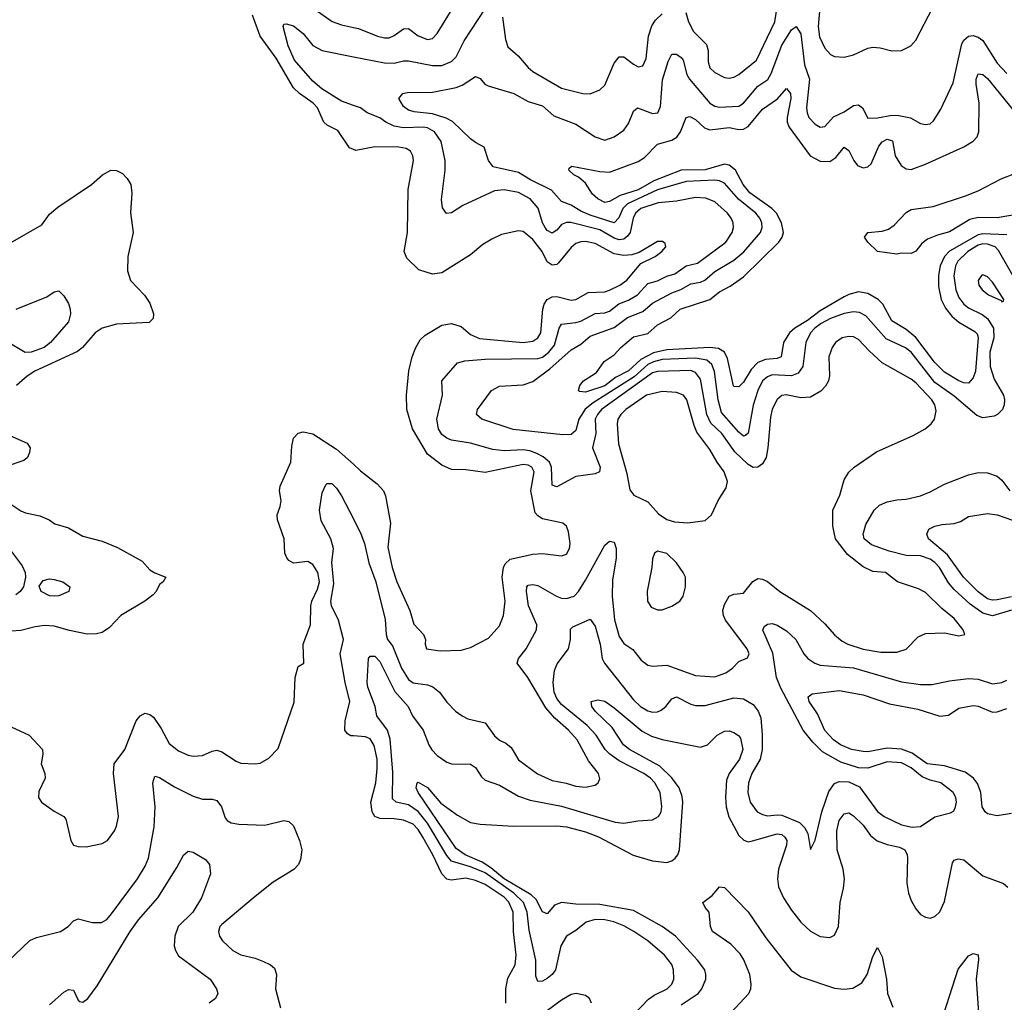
# Model space of a CAD drawing. Header units: inches. Extents: x 1552611 to 1694776, y 811966 to 917215.
# Tile 322 of 549: x 1618606 to 1622720, y 904214 to 908319. Entities that reach past the tile are written whole.
import ezdxf

# ---------------------------------------------------------------- set-up
doc = ezdxf.new("R2010")
doc.units = ezdxf.units.IN
doc.header["$MEASUREMENT"] = 0
doc.layers.add('B6910', color=7, linetype='Continuous')
doc.layers.add('B6920', color=7, linetype='Continuous')

msp = doc.modelspace()

# ---------------------------------------------------------------- linework, layer by layer
at = {"layer": 'B6910', "color": 5}
for points, elevation in [([(1620000, 907777.1), (1619984.1, 907784.1), (1619935.2, 907855.2), (1619890, 907878.2), (1619877.1, 907890), (1619849.9, 907950), (1619831.8, 907970), (1619774.5, 908010), (1619750, 908034), (1619677.5, 908157.5), (1619610.3, 908250), (1619578.4, 908338.4)], 980), ([(1619850, 908354.2), (1619911.7, 908311.7), (1619950, 908297.9), (1620000, 908286.5)], 980), ([(1620000, 907960.3), (1619950, 907977.8), (1619867.9, 908030), (1619830, 908061.6), (1619754.3, 908150), (1619727, 908210), (1619706.4, 908290), (1619710, 908300.7), (1619718.6, 908301.4), (1619750, 908293.1), (1619790, 908261.8), (1619831.1, 908211.1), (1619870.1, 908190.1), (1620000, 908164.2)], 960), ([(1618510, 907354), (1618698.3, 907461.7), (1618730, 907505.7), (1618764.5, 907535.5), (1618905.7, 907630), (1618951.3, 907670), (1618987, 907690), (1619010, 907689), (1619035.9, 907675.9), (1619055.4, 907655.4), (1619070.1, 907630.1), (1619074.6, 907594.6), (1619068.5, 907511.5), (1619079.8, 907430), (1619057, 907330), (1619055.6, 907270), (1619069.3, 907229.3), (1619127.4, 907167.4), (1619150, 907134.9), (1619165.4, 907090), (1619164, 907070), (1619146.5, 907053.5), (1619010, 907047.4), (1618950.2, 907030), (1618921.1, 907010), (1618868.6, 906950), (1618847.3, 906932.7), (1618669.2, 906850), (1618636.8, 906830), (1618592.3, 906790)], 980), ([(1618591.5, 907110), (1618719.2, 907160.8), (1618750, 907182.4), (1618770, 907185.5), (1618790, 907165.5), (1618810, 907132.7), (1618816.8, 907110), (1618818.5, 907090), (1618810, 907056.2), (1618735.2, 906970), (1618708.5, 906950), (1618653.4, 906930), (1618629.1, 906929.1), (1618550, 906976.2)], 960), ([(1618530, 906597.1), (1618637.1, 906550), (1618650.2, 906530.2), (1618647.2, 906510), (1618638.7, 906490), (1618623, 906477), (1618550, 906452.3)], 980), ([(1618570, 905365.1), (1618645.2, 905330), (1618701.7, 905270), (1618703.1, 905250), (1618696.1, 905210), (1618710.3, 905170), (1618712.2, 905150), (1618685.2, 905094.8), (1618684.2, 905070), (1618697, 905050), (1618750, 905012.3), (1618790, 904990.3), (1618798.9, 904978.9), (1618818.9, 904890), (1618830, 904870.5), (1618850, 904864.2), (1618883.6, 904863.6), (1618950, 904876.5), (1618973, 904890), (1619001.7, 904930), (1619010.9, 904950), (1619018.7, 904990), (1618998, 905170), (1619000.7, 905210), (1619044.8, 905270), (1619093, 905390), (1619108.9, 905411.1), (1619122.1, 905417.9), (1619130, 905421), (1619150, 905415.8), (1619164.6, 905404.6), (1619197.6, 905357.6), (1619230, 905294.3), (1619270, 905264.4), (1619310, 905246.4), (1619330, 905242), (1619370, 905244.2), (1619410, 905263.2), (1619430, 905266.7), (1619450, 905260.6), (1619510, 905220.7), (1619530, 905212.4), (1619590, 905210.3), (1619610, 905213.4), (1619647, 905233), (1619685.6, 905274.4), (1619753, 905467), (1619756.9, 905570), (1619770, 905616), (1619793.2, 905630), (1619789.6, 905710), (1619820.2, 905790), (1619822.4, 905870), (1619826.8, 905890), (1619850, 905939.7), (1619858.1, 905970), (1619851.4, 906010), (1619830, 906043.2), (1619810, 906055.5), (1619750, 906047.8), (1619730, 906059.3), (1619721.4, 906070), (1619713.8, 906090), (1619711.3, 906150), (1619682.8, 906230), (1619680.9, 906250), (1619694.3, 906285.7), (1619697.7, 906310), (1619690.7, 906350), (1619693.8, 906370), (1619738, 906470), (1619742.6, 906537.4), (1619749.8, 906570), (1619770, 906591.7), (1619790, 906597.3), (1619830, 906588.4), (1619930, 906524.2), (1620000, 906461.5)], 980), ([(1620000, 905326.3), (1619990, 905327), (1619975.4, 905335.4), (1619964, 905350), (1619965.4, 905390), (1619985, 905470), (1619965.5, 905550), (1619945.2, 905670), (1619959.2, 905730), (1619938.1, 905810), (1619909, 905870), (1619905.3, 905890), (1619917.7, 905962.3), (1619909.3, 906050.7), (1619916.4, 906110), (1619906.5, 906150), (1619865.8, 906225.8), (1619858.6, 906270), (1619870, 906342.8), (1619884.7, 906375.3), (1619890, 906381.3), (1619910, 906380.9), (1619930, 906361.5), (1619951, 906330), (1620000, 906233.3)], 960), ([(1618560, 906300), (1618610, 906266.7), (1618630, 906258), (1618690, 906246.3), (1618729.2, 906229.2), (1618753, 906213), (1618810, 906195.6), (1618870, 906161.5), (1618950, 906139.7), (1619014.3, 906114.3), (1619117.2, 906057.2), (1619150, 906020.5), (1619170, 906007.7), (1619216, 905990), (1619204.7, 905970), (1619190, 905959), (1619176.3, 905930), (1619163.4, 905916.6), (1619128.4, 905890), (1619028.7, 905830), (1618981.1, 905778.9), (1618950, 905759.2), (1618927.3, 905752.7), (1618888.1, 905751.9), (1618813.6, 905766.4), (1618750, 905785.2), (1618710, 905787.3), (1618670, 905782.8), (1618610, 905767), (1618570, 905764.2)], 980), ([(1618561.3, 906110), (1618616.7, 906036.7), (1618628.9, 906010), (1618630.4, 905990), (1618622, 905950), (1618608.5, 905930), (1618590, 905915.7)], 960), ([(1618525.1, 904354.9), (1618648.2, 904471.8), (1618675.8, 904484.2), (1618776.3, 904510), (1618808.4, 904530), (1618830, 904554.4), (1618850, 904562.6), (1618910, 904546.7), (1618947.7, 904547.7), (1618970, 904560.3), (1618990, 904582.8), (1619098.5, 904730), (1619130, 904783.1), (1619143.7, 904816.3), (1619167.3, 904947.3), (1619171.3, 905030), (1619161.6, 905130), (1619170, 905158), (1619190, 905152.4), (1619253.3, 905113.3), (1619330, 905074.6), (1619370, 905061.7), (1619410, 905062.2), (1619430, 905056.9), (1619449.3, 905030), (1619464.5, 904984.5), (1619473.1, 904973.2), (1619490, 904963.5), (1619522, 904958), (1619630, 904954.2), (1619710, 904973.4), (1619730, 904968.9), (1619750, 904950.3), (1619775, 904890), (1619784.5, 904850), (1619778.9, 904810), (1619770.1, 904789.9), (1619751.1, 904768.9), (1619664.6, 904715.4), (1619590, 904655.8), (1619450, 904538.3), (1619441.7, 904530), (1619436, 904510), (1619440.3, 904490), (1619453.7, 904470), (1619496.4, 904430), (1619530, 904411.6), (1619590, 904398.6), (1619624.4, 904384.4), (1619654.4, 904370), (1619670, 904357), (1619678.2, 904330), (1619674.5, 904270), (1619695.2, 904190)], 960), ([(1618730, 904203), (1618790, 904256.2), (1618810, 904267.6), (1618830, 904263.8), (1618850, 904222), (1618857.3, 904217.3), (1618870, 904214.6), (1618890, 904229.2), (1618930, 904282.7), (1619067.2, 904510), (1619102.1, 904557.9), (1619182.7, 904650), (1619263, 904777), (1619290, 904828.2), (1619310, 904844.9), (1619330, 904840.3), (1619382.4, 904810), (1619399.5, 904790), (1619402.7, 904750), (1619365.8, 904650), (1619329.4, 904590), (1619268.6, 904530), (1619254.4, 904490), (1619251.8, 904450), (1619256.5, 904430), (1619270, 904408), (1619401.3, 904310), (1619428.8, 904270), (1619433.7, 904250), (1619424.2, 904230), (1619397.4, 904210)], 940)]:
    msp.add_lwpolyline(points, dxfattribs=dict(at, elevation=elevation))
at = {"layer": 'B6910', "color": 5, "elevation": 960}
msp.add_lwpolyline([(1618750, 905909.8), (1618730, 905911.2), (1618695.6, 905930), (1618687.7, 905952.3), (1618704.2, 905975.8), (1618730, 905982.4), (1618750, 905979.5), (1618786, 905970), (1618814.8, 905950), (1618810.7, 905930), (1618770, 905911.5)], close=True, dxfattribs=at)
at = {"layer": 'B6920', "color": 5}
for points, elevation in [([(1620000, 908286.5), (1620021.6, 908281.6), (1620101.3, 908250), (1620130, 908243), (1620150, 908243.5), (1620170, 908252.3), (1620210, 908281.2), (1620230, 908282), (1620270, 908251), (1620310, 908236), (1620330, 908240.2), (1620350, 908261.5), (1620417.1, 908370)], 980), ([(1620000, 908164.2), (1620130, 908138.2), (1620170, 908136.9), (1620210, 908146.8), (1620230, 908146.9), (1620330, 908127.4), (1620370, 908126.8), (1620410, 908143.9), (1620430, 908163.8), (1620462.5, 908230), (1620550, 908364.6)], 960), ([(1620623, 908330), (1620635.8, 908235.8), (1620644.8, 908204.8), (1620688.2, 908168.2), (1620730, 908118.6), (1620750, 908102), (1620870, 908032.3), (1620958, 908010), (1620990, 908008.4), (1621030, 908026), (1621050, 908045.3), (1621090, 908137.6), (1621110, 908163.6), (1621130, 908164), (1621170, 908132.4), (1621190, 908122.2), (1621210, 908126.5), (1621223.5, 908156.5), (1621233, 908250), (1621246.5, 908293.5), (1621262.6, 908317.4), (1621290, 908343.5)], 960), ([(1621388.9, 908348.9), (1621400.7, 908310), (1621421.7, 908270), (1621475.2, 908215.2), (1621482.2, 908190), (1621482.1, 908142.1), (1621490, 908118), (1621510, 908097.5), (1621550, 908077.7), (1621570, 908075), (1621590, 908079), (1621610, 908089.4), (1621684.7, 908150), (1621760.3, 908310), (1621770, 908371.1)], 960), ([(1621948.4, 908370), (1621942, 908290), (1621947.7, 908247.7), (1621970, 908200.3), (1621992.8, 908172.8), (1622010, 908164.4), (1622050, 908162), (1622090, 908172), (1622150, 908199.3), (1622170, 908203.8), (1622201.1, 908201.1), (1622250, 908188.2), (1622290, 908190.4), (1622329.3, 908210), (1622350, 908233), (1622420.4, 908370)], 960), ([(1622755.2, 907250), (1622694.9, 907354.9), (1622681.6, 907370), (1622650, 907381.2), (1622630, 907382.5), (1622610, 907377.1), (1622566.8, 907350), (1622525.3, 907310), (1622516, 907290), (1622509.4, 907249.4), (1622517.4, 907190), (1622530, 907157.7), (1622550.4, 907130.4), (1622570, 907115.1), (1622626.5, 907086.6), (1622649.8, 907069.8), (1622675, 907030), (1622676.5, 906990), (1622658.8, 906930), (1622660.4, 906870), (1622676.8, 906816.8), (1622716.6, 906750), (1622720.7, 906730), (1622719.2, 906710), (1622711.4, 906690), (1622691.7, 906670), (1622677.1, 906662.9), (1622630, 906655.2), (1622604.6, 906664.6), (1622510, 906746.2), (1622430, 906803.3), (1622330, 906930.4), (1622307.3, 906947.3), (1622225.8, 906985.8), (1622141.7, 907081.7), (1622115, 907095), (1622090, 907098), (1622050, 907090.7), (1621994, 907070), (1621954.3, 907050), (1621928.1, 907030), (1621910.1, 907010), (1621890.6, 906970), (1621877.7, 906870), (1621858.2, 906841.8), (1621830, 906831.6), (1621750, 906835.5), (1621730, 906826.7), (1621710, 906810.4), (1621690.1, 906770), (1621670, 906708.2), (1621650, 906591.6), (1621638, 906582), (1621630, 906579.4), (1621610, 906595.8), (1621537.5, 906677.5), (1621523.7, 906730), (1621509.4, 906849.4), (1621497.7, 906877.7), (1621476.1, 906896.1), (1621430, 906904.1), (1621290, 906898.6), (1621253.9, 906890), (1621230, 906878.4), (1621173.7, 906826.3), (1621002, 906718), (1620968.5, 906691.5), (1620941.6, 906650), (1620930, 906602), (1620910, 906585.7), (1620875.1, 906584.9), (1620667, 906607), (1620536.3, 906650), (1620515.1, 906670), (1620518.5, 906690), (1620576.9, 906770), (1620610, 906788.4), (1620710, 906793.5), (1620750, 906807.4), (1620820.5, 906859.5), (1620910, 906940.2), (1620950, 906962.7), (1620990, 906996.6), (1621090, 907032.5), (1621145.6, 907074.4), (1621210, 907099.7), (1621250, 907135.1), (1621330, 907177.1), (1621368.4, 907191.6), (1621410, 907215.6), (1621450, 907221.8), (1621468.8, 907231.2), (1621510, 907266.8), (1621590, 907314.2), (1621631.5, 907348.5), (1621700.7, 907430), (1621707.4, 907450), (1621706.6, 907470), (1621698.7, 907490), (1621681.2, 907510), (1621609.7, 907569.7), (1621550, 907635.4), (1621530, 907646.2), (1621510, 907648.9), (1621390, 907643.4), (1621270, 907608.1), (1621145.9, 907550), (1621125.8, 907530), (1621109.2, 907490.8), (1621090.1, 907469.9), (1620990, 907502.1), (1620950, 907519.3), (1620910, 907544.6), (1620870, 907558.9), (1620827.2, 907607.2), (1620740.6, 907650), (1620690, 907680.9), (1620584.6, 907704.6), (1620564.4, 907730), (1620546.4, 907786.4), (1620510, 907805.3), (1620490, 907821.4), (1620413.5, 907893.5), (1620387.5, 907907.5), (1620330, 907925.6), (1620253.3, 907933.3), (1620230, 907941.2), (1620210, 907956.3), (1620189.7, 907990), (1620206, 908010), (1620225.9, 908014.1), (1620330, 908015.9), (1620430, 908035.3), (1620454.9, 908045.1), (1620510, 908080.9), (1620530, 908073.7), (1620549.4, 908049.4), (1620562.6, 908042.6), (1620670, 908010.1), (1620730, 907977.1), (1620790, 907959.3), (1620837.8, 907917.8), (1620930, 907882.5), (1621010, 907829.2), (1621050, 907816.1), (1621090, 907829.2), (1621130, 907857.3), (1621150, 907885.3), (1621170, 907936.5), (1621187.6, 907950), (1621250, 907926.5), (1621271.6, 907930), (1621283.3, 907956.7), (1621291.8, 908068.2), (1621315.3, 908144.7), (1621330, 908174.6), (1621350, 908174.4), (1621370, 908160.7), (1621377.8, 908150), (1621393.7, 908090), (1621404.9, 908070), (1621490, 907970.1), (1621510, 907958), (1621530, 907953.8), (1621610, 907957.9), (1621630, 907970.1), (1621690, 908040.4), (1621731.5, 908068.5), (1621745.6, 908094.3), (1621790, 908211.8), (1621830, 908275.9), (1621850, 908290.2), (1621870, 908259.3), (1621884.3, 908130), (1621905.4, 908070), (1621893.8, 907950), (1621895.7, 907930), (1621903.5, 907910), (1621930, 907882.6), (1621950, 907870.2), (1621970, 907873.1), (1622006.5, 907913.5), (1622050, 907934.4), (1622090, 907960.8), (1622110, 907963.2), (1622127.2, 907950), (1622150, 907907.9), (1622189.4, 907909.4), (1622250, 907920.1), (1622278.9, 907918.9), (1622328.3, 907908.3), (1622370, 907884.9), (1622390, 907880.3), (1622410, 907884.2), (1622424.4, 907895.6), (1622454.8, 907945.2), (1622505.4, 908054.6), (1622542.7, 908217.3), (1622550, 908232.9), (1622569.7, 908250), (1622590, 908252.6), (1622610, 908246.1), (1622630, 908232.1), (1622690, 908137.1), (1622730, 908094.3)], 940), ([(1622730, 907420.4), (1622630, 907424.2), (1622610, 907420.5), (1622490, 907351.5), (1622469.2, 907330), (1622451.6, 907290), (1622444.2, 907250), (1622444.3, 907204.3), (1622455.8, 907150), (1622474.1, 907114.1), (1622500.5, 907080.5), (1622530, 907054.5), (1622596.2, 907016.2), (1622605.8, 907005.8), (1622610.5, 906990.5), (1622598.6, 906850), (1622590, 906822.6), (1622570, 906800.7), (1622550, 906801.8), (1622530, 906809.5), (1622470, 906846.8), (1622428, 906888), (1622350, 906991.6), (1622310, 907024.3), (1622250, 907060.9), (1622212, 907130), (1622193.1, 907150), (1622150, 907175.5), (1622110, 907182.3), (1622070, 907171.3), (1622050, 907160.3), (1621950, 907102.1), (1621897.7, 907062.3), (1621844.7, 907030), (1621822.6, 907010), (1621797.5, 906970), (1621786.7, 906910), (1621770, 906903.2), (1621721.4, 906898.6), (1621690, 906886.9), (1621662.5, 906857.5), (1621630, 906804.2), (1621610, 906785), (1621590, 906785.7), (1621588.6, 906788.6), (1621562.8, 906902.8), (1621550.8, 906930), (1621525.2, 906945.2), (1621489.1, 906949.1), (1621310, 906939.1), (1621253.6, 906926.4), (1621201.5, 906898.5), (1621150, 906851.4), (1621095.6, 906824.4), (1621050, 906789.1), (1620970, 906762.9), (1620944.8, 906764.8), (1620940.9, 906770), (1620946.8, 906790), (1620961.6, 906810), (1621015.8, 906844.2), (1621048.5, 906891.5), (1621090, 906918.5), (1621117, 906950), (1621170, 906994.3), (1621230, 907007.8), (1621270, 907044.3), (1621326.8, 907073.2), (1621364.8, 907110), (1621490, 907150.1), (1621530, 907181.2), (1621574.8, 907205.2), (1621630, 907244.5), (1621778.1, 907390), (1621791.4, 907410), (1621796.9, 907430), (1621788.5, 907470), (1621767.8, 907510), (1621748.3, 907530), (1621655.8, 907595.8), (1621628.7, 907630), (1621597.2, 907690), (1621570, 907711.5), (1621550, 907715.4), (1621470, 907692), (1621370, 907689.7), (1621254.9, 907645.1), (1621190, 907607.7), (1621115.3, 907584.7), (1621070, 907559.5), (1621050, 907555.7), (1621021.5, 907570), (1620998.7, 907590), (1620970, 907635.8), (1620940.5, 907660.5), (1620921.6, 907670), (1620900.7, 907690), (1620901.2, 907698.8), (1620912.7, 907707.3), (1621030, 907684.6), (1621070, 907681.5), (1621190, 907726.8), (1621216.7, 907743.3), (1621270, 907798.5), (1621330, 907815), (1621351.5, 907828.5), (1621366.9, 907850), (1621390, 907910.3), (1621405.9, 907914.1), (1621430, 907901.3), (1621467.4, 907867.4), (1621490, 907858.3), (1621570, 907868.9), (1621610, 907859.7), (1621630, 907860.8), (1621650, 907872.2), (1621710, 907945.1), (1621771.4, 907988.6), (1621810, 908031.8), (1621826, 908010), (1621828.1, 907990), (1621812.1, 907910), (1621812.5, 907890), (1621821, 907870), (1621909.1, 907750), (1621950, 907728.1), (1621990, 907727), (1622016.4, 907743.6), (1622050, 907786.4), (1622070, 907772), (1622090.6, 907730.6), (1622106.2, 907710), (1622130, 907700.3), (1622150, 907703.9), (1622163.5, 907716.5), (1622195.8, 907790), (1622210, 907807.9), (1622230, 907819.2), (1622252.7, 907812.7), (1622263.3, 907750), (1622288.4, 907710), (1622310, 907696.2), (1622330, 907693.6), (1622390, 907715.9), (1622550, 907788.3), (1622590, 907810.9), (1622606, 907830), (1622613.3, 907850), (1622614.6, 907970), (1622601.9, 908050), (1622602.4, 908070), (1622610, 908092), (1622630, 908089.4), (1622650, 908073.2), (1622770, 907924.7)], 920), ([(1620000, 906233.3), (1620031.4, 906171.4), (1620046.5, 906130), (1620064, 906050), (1620094.3, 905970), (1620132.4, 905812.4), (1620136.8, 905750), (1620142.7, 905730), (1620163, 905703), (1620201.2, 905610), (1620230, 905562.4), (1620250, 905548.5), (1620310, 905540.4), (1620331.7, 905531.7), (1620360.2, 905510), (1620390, 905467.3), (1620426, 905430), (1620454, 905410), (1620478.3, 905398.3), (1620550, 905381.7), (1620590, 905327.1), (1620610, 905309.3), (1620636.9, 905296.9), (1620658.8, 905278.8), (1620690, 905226.4), (1620768.7, 905168.7), (1620830, 905139.8), (1620889.1, 905129.1), (1620930, 905116), (1620970, 905112.1), (1621010, 905120.3), (1621023, 905130), (1621030, 905146.8), (1621024.4, 905170), (1620982.4, 905222.4), (1620935.4, 905310), (1620898.5, 905350), (1620841.2, 905401.2), (1620803.7, 905443.7), (1620729, 905570), (1620684.6, 905630), (1620689.8, 905650), (1620722, 905690), (1620764.9, 905770), (1620766.5, 905790), (1620731.4, 905870), (1620723.6, 905930), (1620725.3, 905950), (1620730, 905955.8), (1620750, 905959.8), (1620770, 905955.1), (1620848.4, 905910), (1620870, 905902.6), (1620890, 905900.3), (1620922.9, 905910), (1620941.2, 905930), (1620970, 905976.6), (1621050, 906123.1), (1621070, 906140.3), (1621090, 906136), (1621098.4, 906110), (1621098.3, 906070), (1621082.8, 905977.2), (1621080.9, 905910), (1621091.6, 905811.6), (1621110, 905742), (1621130, 905712), (1621167.7, 905687.7), (1621202.4, 905642.4), (1621230, 905621.8), (1621250, 905617.8), (1621310, 905622), (1621430, 905578.6), (1621510, 905573.5), (1621555.6, 905590), (1621583.5, 905610), (1621610, 905637.1), (1621647.3, 905652.7), (1621653.3, 905670), (1621644.8, 905690), (1621555.3, 905810), (1621546, 905830), (1621544.3, 905850), (1621550, 905875.3), (1621570, 905910.2), (1621590, 905919.2), (1621630, 905923.6), (1621668.3, 905971.7), (1621690, 905983.8), (1621710, 905981.4), (1621730, 905971.9), (1621781.5, 905930), (1621910.3, 905850), (1621970, 905794.3), (1622010, 905749.1), (1622042.5, 905722.5), (1622065.7, 905710), (1622130, 905688.7), (1622204.2, 905675.8), (1622270, 905676.6), (1622310, 905689.2), (1622359.8, 905740.2), (1622390, 905754.9), (1622470, 905756.9), (1622530, 905744.2), (1622555.1, 905750), (1622547.3, 905770), (1622510, 905817.7), (1622458.5, 905858.5), (1622390, 905926), (1622361.2, 905941.2), (1622273, 905970), (1622222.7, 906010), (1622170, 906014.1), (1622130, 906032.5), (1622065.1, 906085.1), (1622014.4, 906150), (1622003.5, 906203.5), (1622003.8, 906270), (1622032.1, 906332.1), (1622050, 906396.3), (1622070, 906428.5), (1622092.8, 906450), (1622185.9, 906514.1), (1622338.9, 906581.1), (1622388.4, 906610), (1622414.3, 906630), (1622428.2, 906650), (1622435.5, 906684.5), (1622429.8, 906710), (1622416.5, 906730), (1622350, 906801.5), (1622330, 906817.2), (1622210, 906885.2), (1622154.7, 906934.7), (1622110, 906982.3), (1622090, 906993.3), (1622070, 906995.9), (1622042.6, 906990), (1622014.4, 906970), (1622000.2, 906950), (1621987, 906910), (1621988.9, 906831.1), (1621985.3, 906810), (1621972.9, 906787.1), (1621953.5, 906766.5), (1621910, 906741.3), (1621870, 906738.5), (1621808.7, 906751.3), (1621790, 906748.4), (1621770, 906731.6), (1621750, 906691), (1621742.1, 906657.9), (1621732.1, 906530), (1621724.9, 906490), (1621710, 906463.4), (1621690, 906449.1), (1621670, 906447.6), (1621650, 906460.2), (1621593.2, 906513.2), (1621539.3, 906590), (1621492.8, 906632.8), (1621477.3, 906670), (1621450, 906817.4), (1621430, 906844.3), (1621410, 906852.6), (1621270, 906849.3), (1621250, 906843.1), (1621036, 906690), (1621019.5, 906670), (1621010.5, 906650), (1621013.4, 906590), (1620998.5, 906530), (1621031, 906450), (1621028.4, 906430), (1621010, 906421), (1620929.5, 906410.5), (1620850, 906367.1), (1620830, 906374.5), (1620828.3, 906450), (1620819.4, 906470), (1620793, 906493), (1620766.9, 906506.9), (1620737.8, 906517.8), (1620710, 906521.8), (1620630, 906517.8), (1620582.9, 906522.9), (1620490, 906549.9), (1620410, 906562.6), (1620390, 906570.6), (1620370, 906586.3), (1620355, 906610), (1620348.7, 906650), (1620371.9, 906750), (1620369.9, 906810), (1620434.6, 906885.4), (1620465.9, 906894.1), (1620550, 906900.3), (1620770, 906902.8), (1620790, 906909), (1620816.6, 906930), (1620840.3, 906959.7), (1620859.9, 907030), (1620870, 907046.4), (1620930, 907054.1), (1620950, 907059.7), (1621010, 907091.8), (1621050, 907094.2), (1621070, 907101.3), (1621108.8, 907131.2), (1621150, 907147.5), (1621186.4, 907170), (1621230, 907217.2), (1621270, 907228), (1621310, 907247.7), (1621342.8, 907257.2), (1621390, 907290.1), (1621438.3, 907301.7), (1621555.7, 907390), (1621583, 907430), (1621588.4, 907450), (1621587, 907470), (1621578.8, 907490), (1621563.7, 907510), (1621510, 907557.2), (1621472.8, 907572.8), (1621430, 907576), (1621350, 907560.3), (1621273.4, 907553.4), (1621201.2, 907530), (1621178.7, 907510), (1621169.4, 907490), (1621156.1, 907430), (1621145.8, 907414.2), (1621130, 907401.5), (1621110, 907398.7), (1621090, 907405.4), (1621030, 907440.4), (1620908.5, 907471.5), (1620890, 907472), (1620870, 907463.8), (1620850, 907439.8), (1620830, 907427.3), (1620810, 907437.5), (1620801.5, 907450), (1620790.7, 907470), (1620772.1, 907532.1), (1620739.1, 907570), (1620690, 907596.9), (1620630, 907608.2), (1620590, 907603.6), (1620457.2, 907542.8), (1620410, 907512.6), (1620388.7, 907508.7), (1620372.7, 907532.7), (1620368.1, 907568.1), (1620383.4, 907690), (1620384, 907730), (1620366.2, 907810), (1620339.2, 907850), (1620310, 907866.6), (1620291.8, 907870), (1620210, 907866.9), (1620170, 907874.5), (1620135.6, 907890), (1620110, 907908.2), (1620058.3, 907930), (1620029.9, 907949.9), (1620000, 907960.3)], 960), ([(1620000, 906461.5), (1620030, 906434.6), (1620099.7, 906379.7), (1620126.5, 906350), (1620134.7, 906330), (1620155.1, 906215.1), (1620144.2, 906115.8), (1620162.1, 906030), (1620181.8, 905970), (1620236, 905850), (1620253.2, 905793.2), (1620292.7, 905750), (1620300.9, 905730), (1620299.5, 905710), (1620305.5, 905690), (1620362.3, 905682.3), (1620450, 905684.9), (1620490, 905695.6), (1620565.2, 905734.8), (1620610, 905786.5), (1620626.9, 905830), (1620634.8, 905890), (1620621, 905990), (1620627, 906030), (1620634.4, 906045.6), (1620655, 906065), (1620750, 906086), (1620790, 906088.9), (1620870, 906079.6), (1620890, 906085.7), (1620902.7, 906110), (1620905.3, 906130), (1620899, 906179), (1620890, 906202.7), (1620875.4, 906215.4), (1620790, 906233.5), (1620770, 906245.6), (1620759, 906259), (1620741.9, 906350), (1620755.2, 906430), (1620745.3, 906450), (1620730, 906458.1), (1620710, 906460.8), (1620550, 906426.8), (1620470, 906438.8), (1620410, 906439.9), (1620370, 906457.3), (1620310, 906503.5), (1620246.4, 906610), (1620223.9, 906690), (1620222.2, 906750), (1620232.2, 906852.2), (1620245.4, 906910), (1620261.3, 906950), (1620279.1, 906980.9), (1620299.5, 907000.5), (1620370, 907042.2), (1620410, 907049.4), (1620450, 907037.1), (1620490, 907003.9), (1620527.4, 906987.4), (1620710, 906970.8), (1620750, 906975.8), (1620770.8, 906989.2), (1620782.9, 907010), (1620791, 907109), (1620797.3, 907130), (1620810, 907150.2), (1620830, 907161.2), (1620850, 907162.4), (1620910, 907146.7), (1620930, 907150.2), (1620980.9, 907179.1), (1621050, 907182), (1621070, 907189.1), (1621113.3, 907210), (1621142.6, 907230), (1621200.4, 907299.6), (1621260.9, 907330), (1621289.3, 907350), (1621305.2, 907370), (1621303.1, 907383.1), (1621291.8, 907391.8), (1621270, 907391.6), (1621193.5, 907346.5), (1621163, 907337), (1621130, 907333.9), (1621090, 907341), (1621010, 907383.7), (1620970, 907392.6), (1620950, 907391.2), (1620930, 907383.2), (1620910, 907366.8), (1620857.5, 907302.5), (1620850, 907296.5), (1620830, 907292.7), (1620810, 907307.8), (1620789.4, 907350), (1620750, 907400.2), (1620710, 907433.5), (1620690, 907437.4), (1620618.5, 907421.5), (1620577.9, 907402.1), (1620540.8, 907379.3), (1620490, 907336), (1620370, 907261.3), (1620330, 907255.4), (1620273.5, 907273.5), (1620222.8, 907322.8), (1620211.9, 907350), (1620226, 907430), (1620228.5, 907610), (1620251.2, 907730), (1620248.2, 907750), (1620238.2, 907770), (1620221, 907781.1), (1620190, 907785.9), (1620090, 907787.3), (1620010, 907772.8), (1620000, 907777.1)], 980), ([(1622770, 907505.5), (1622690, 907490.6), (1622610, 907492.7), (1622575.9, 907484.1), (1622490, 907432.2), (1622440.8, 907419.2), (1622398.5, 907401.5), (1622375.7, 907384.3), (1622350, 907352.2), (1622330, 907342), (1622290, 907343.7), (1622270, 907339.5), (1622189.8, 907349.8), (1622149.4, 907390), (1622136, 907410), (1622149.6, 907430.4), (1622210, 907436), (1622235.7, 907444.3), (1622259.8, 907460.2), (1622310, 907514), (1622330, 907525.7), (1622422.1, 907537.9), (1622557.6, 907582.4), (1622610, 907603.3), (1622706.4, 907653.6), (1622763.7, 907676.3)], 880), ([(1622750, 905851.9), (1622670, 905828.8), (1622630, 905838.9), (1622576.6, 905876.6), (1622510, 905938.4), (1622486.5, 905966.5), (1622448.3, 906030), (1622430, 906050.7), (1622410, 906064.7), (1622370, 906079.4), (1622310, 906080.5), (1622238, 906098), (1622164.9, 906124.9), (1622133.7, 906150), (1622129.8, 906170), (1622140.8, 906210), (1622175.7, 906270), (1622198, 906290), (1622230, 906304.2), (1622270, 906313.2), (1622310, 906315.9), (1622370, 906330.1), (1622410, 906345.7), (1622470, 906378.5), (1622570, 906417.4), (1622610, 906427.2), (1622650, 906426), (1622690, 906412), (1622710, 906394.4), (1622742.8, 906350)], 940), ([(1622750, 905908.2), (1622690, 905894.8), (1622670, 905893.3), (1622650, 905899.5), (1622610, 905928), (1622549.4, 905990), (1622482.5, 906082.5), (1622403.5, 906150), (1622395.8, 906170), (1622404.2, 906190), (1622430, 906202.2), (1622459, 906210), (1622510, 906213.6), (1622537.1, 906222.9), (1622570, 906243.2), (1622650, 906255.2), (1622690, 906250.8), (1622850, 906194.7)], 920), ([(1621170, 904162), (1621233.1, 904226.9), (1621256.7, 904243.3), (1621310.6, 904269.4), (1621320.8, 904279.2), (1621330.5, 904290), (1621338.3, 904310), (1621338.1, 904350), (1621330, 904371.9), (1621299.8, 904410), (1621229.8, 904470), (1621172.4, 904510), (1621130, 904533.8), (1621088.3, 904550), (1621050, 904558.9), (1621010, 904559.5), (1620972, 904548), (1620930, 904513), (1620890, 904490.6), (1620867.1, 904450), (1620845, 904350), (1620830.8, 904330), (1620810, 904312.9), (1620790, 904302.4), (1620770, 904300.5), (1620762.3, 904322.3), (1620762.8, 904390), (1620734.6, 904514.6), (1620725.7, 904590), (1620710.2, 904630), (1620671, 904670), (1620550, 904754.3), (1620490, 904780.1), (1620410, 904803.8), (1620390, 904826.9), (1620310, 904962.1), (1620270, 905011.3), (1620230, 905038.5), (1620178.7, 905050), (1620163.5, 905063.5), (1620164.6, 905175.4), (1620153.7, 905313.7), (1620142.2, 905350), (1620098.2, 905410), (1620091.7, 905450), (1620060.2, 905530), (1620057.5, 905550), (1620063.8, 905650), (1620070, 905659.5), (1620090, 905659.7), (1620110, 905637.8), (1620172.8, 905512.8), (1620228.3, 905450), (1620247.3, 905410), (1620291.3, 905350), (1620315, 905290), (1620328.1, 905268.1), (1620350, 905244.5), (1620390, 905216.9), (1620410.2, 905210.2), (1620490, 905209), (1620510, 905194.9), (1620535, 905155), (1620550, 905141.7), (1620610, 905121.5), (1620690, 905075.3), (1620738.4, 905058.4), (1620870, 905033.5), (1621094.2, 904965.8), (1621130, 904962), (1621188, 904972), (1621250, 904975.7), (1621275, 904990), (1621285.5, 905010), (1621288.3, 905031.7), (1621281.6, 905090), (1621259, 905130), (1621240.8, 905150), (1621213.3, 905170), (1621110, 905222), (1621071.3, 905250), (1621052.5, 905270), (1621014.2, 905330), (1620977.4, 905370), (1620870, 905457.7), (1620850, 905483.6), (1620838.9, 905510), (1620834.7, 905550), (1620840.2, 905599.8), (1620851.9, 905628.1), (1620899.4, 905690), (1620907.4, 905730), (1620907.8, 905772.2), (1620917.3, 905782.7), (1620990, 905814.7), (1621010, 905785.3), (1621030.6, 905709.4), (1621038.8, 905650), (1621048.8, 905630), (1621170, 905477.1), (1621199.2, 905450), (1621230, 905431.1), (1621250, 905425.8), (1621270, 905427.5), (1621285.4, 905434.6), (1621305.9, 905450), (1621330, 905482), (1621350, 905489.4), (1621410, 905459), (1621430, 905453.4), (1621470, 905453.4), (1621590, 905486.1), (1621630, 905481.9), (1621670, 905457.5), (1621691.8, 905430), (1621701.8, 905401.8), (1621708.5, 905331.5), (1621708.5, 905270), (1621699.4, 905230), (1621665.4, 905170), (1621650.8, 905130), (1621647.9, 905090), (1621658, 905050), (1621687.3, 905010), (1621710, 904998), (1621730, 904992.8), (1621770, 904997.5), (1621790, 904995.2), (1621864.6, 904964.6), (1621884.4, 904944.4), (1621898.5, 904918.5), (1621910, 904852), (1621930, 904890.8), (1621957.5, 905010), (1621986.2, 905093.8), (1622010, 905127.4), (1622030, 905135.9), (1622070, 905135.4), (1622114, 905114), (1622190, 905011.3), (1622217, 904990), (1622290, 904955), (1622334.1, 904945.9), (1622370, 904947.8), (1622430, 904988.5), (1622495.3, 905004.7), (1622507.2, 905012.8), (1622514.7, 905025.3), (1622519.7, 905050), (1622517.3, 905070), (1622506.6, 905090), (1622454.8, 905130), (1622410, 905141.2), (1622376.2, 905156.2), (1622330, 905192.7), (1622290, 905213.7), (1622230, 905218.4), (1622150, 905192.1), (1622110, 905193.6), (1622037, 905217), (1621960.4, 905260.4), (1621919.8, 905299.8), (1621879.9, 905350), (1621785.5, 905525.5), (1621768.2, 905570), (1621752.8, 905672.8), (1621711.3, 905768.7), (1621716.4, 905783.6), (1621730, 905792.9), (1621750, 905795.8), (1621770, 905789.3), (1621810, 905765.7), (1621848.7, 905730), (1621882.3, 905670), (1621898.9, 905650), (1621927.7, 905630), (1621950, 905622.7), (1622090, 905611), (1622290, 905552.9), (1622370, 905541.1), (1622418.4, 905541.6), (1622490, 905557.3), (1622570, 905566.8), (1622610, 905563.5), (1622670, 905544.5), (1622709.5, 905550), (1622730, 905559.8)], 940), ([(1622750, 905002.4), (1622690, 904993.3), (1622650, 905001.5), (1622639.4, 905010), (1622627.5, 905030), (1622621.1, 905090), (1622608, 905128), (1622590.4, 905150), (1622555.7, 905175.7), (1622470, 905202.3), (1622397.8, 905210), (1622334.4, 905254.4), (1622290, 905271.1), (1622230, 905274.8), (1622150, 905260.5), (1622130, 905260.8), (1622081.3, 905270), (1622035.1, 905290), (1622005.4, 905310), (1621970, 905349.8), (1621939.4, 905419.4), (1621903.7, 905470), (1621899.8, 905490), (1621917.5, 905502.5), (1622030, 905516.8), (1622130, 905498.1), (1622240.6, 905460.7), (1622358.5, 905438.5), (1622450, 905409.6), (1622486.3, 905413.7), (1622530, 905442.2), (1622590, 905453.4), (1622610, 905450.6), (1622670, 905425.8), (1622690, 905426.9), (1622730, 905441.4)], 920), ([(1621370, 904203.4), (1621440.8, 904250), (1621456.2, 904270), (1621472.4, 904310), (1621473.2, 904330), (1621467.8, 904350), (1621437.6, 904390), (1621346.4, 904490), (1621290.6, 904530), (1621170, 904597.2), (1621030, 904622.1), (1620930, 904623.7), (1620870, 904631.3), (1620840.5, 904619.5), (1620810, 904583), (1620790, 904591.1), (1620763.5, 904643.5), (1620742.9, 904662.9), (1620630, 904729.6), (1620574.9, 904774.9), (1620538.5, 904798.5), (1620466.7, 904830), (1620430, 904856.6), (1620270.9, 905090), (1620262.3, 905110), (1620267, 905130), (1620270, 905132.7), (1620310, 905111.5), (1620365.6, 905045.6), (1620435.6, 904995.6), (1620490, 904965.3), (1620530, 904957.6), (1620670.1, 904950.1), (1620850, 904951.5), (1620890, 904947.1), (1620970, 904925.8), (1621024.6, 904904.6), (1621168.7, 904828.7), (1621250, 904804.1), (1621310, 904798.2), (1621330, 904804.5), (1621344.1, 904815.9), (1621355.7, 904830), (1621362.8, 904850), (1621376.2, 905050), (1621373.6, 905073.6), (1621360.9, 905110), (1621331, 905151), (1621280.6, 905200.6), (1621153.4, 905270), (1621128.2, 905290), (1621081.7, 905361.7), (1621009.9, 905430), (1620996.4, 905450), (1620993.2, 905470), (1621022, 905478), (1621050, 905471.4), (1621090, 905443.5), (1621206.9, 905346.9), (1621246.1, 905326.1), (1621290, 905311.5), (1621450, 905279.8), (1621478.9, 905290), (1621520.4, 905330), (1621550, 905347.1), (1621570, 905348), (1621590, 905340.8), (1621608.6, 905328.6), (1621616.8, 905316.8), (1621627.7, 905270), (1621612.8, 905230), (1621569.7, 905170), (1621558.6, 905141.4), (1621554.2, 905070), (1621557.8, 905030), (1621568.5, 904988.5), (1621610, 904910.2), (1621630.7, 904890.7), (1621650, 904884.8), (1621667.9, 904887.9), (1621770, 904917.5), (1621790, 904914.6), (1621803, 904903), (1621810.7, 904890), (1621809.5, 904870), (1621775.7, 904770), (1621771.5, 904730), (1621776.6, 904696.6), (1621797.2, 904650), (1621830, 904599.3), (1621870, 904548.5), (1621910, 904510.2), (1621950, 904489.3), (1621990, 904484.5), (1622010, 904494.3), (1622026.4, 904530), (1622034.2, 904630), (1622047.7, 904690), (1622051.3, 904730), (1622046.6, 904770), (1622021, 904850), (1622019.9, 904930), (1622030, 904973.6), (1622050, 905000.7), (1622070, 905004.8), (1622090, 904992.8), (1622130, 904953.6), (1622160.5, 904910), (1622188.4, 904888.4), (1622230, 904872.9), (1622282.2, 904862.2), (1622303.4, 904850), (1622314.2, 904830), (1622315.5, 904815.5), (1622311.7, 904711.7), (1622319.2, 904670), (1622330, 904638.7), (1622350, 904604.6), (1622370, 904580.9), (1622390, 904568.9), (1622410, 904565.8), (1622430, 904572.8), (1622450, 904591.7), (1622470, 904635.5), (1622503, 904797), (1622510, 904808), (1622526.5, 904813.5), (1622550, 904808.9), (1622630, 904742), (1622716.9, 904710), (1622734.4, 904694.3)], 920), ([(1620636.9, 904210), (1620636.6, 904270), (1620645.2, 904314.8), (1620675.8, 904370), (1620680.6, 904410), (1620669.1, 904510), (1620667.6, 904590), (1620650, 904632.7), (1620630, 904652.3), (1620550, 904705.9), (1620510, 904723.1), (1620470, 904732.2), (1620410, 904723.4), (1620390, 904727.8), (1620370, 904750.5), (1620332, 904830), (1620290, 904903.7), (1620270, 904936.1), (1620250, 904957.5), (1620210, 904975.2), (1620170, 904980.7), (1620110, 904981.2), (1620090.3, 904990.3), (1620078.1, 905010), (1620072.3, 905050), (1620093.2, 905130), (1620099.9, 905190), (1620098.8, 905230), (1620087, 905287), (1620070, 905314.5), (1620050, 905322.5), (1620000, 905326.3)], 960), ([(1621576.8, 904170), (1621652.3, 904250), (1621660.4, 904270), (1621661.8, 904290), (1621656.8, 904330), (1621631.7, 904391.7), (1621616.5, 904416.5), (1621576.7, 904456.7), (1621499.9, 904510), (1621491.6, 904530), (1621486, 904590), (1621469.7, 904610), (1621460.7, 904630), (1621499.6, 904660.4), (1621530, 904696.3), (1621550, 904694), (1621650, 904591), (1621722.7, 904482.7), (1621828.5, 904348.5), (1621870, 904320.5), (1622010, 904273.2), (1622050, 904268.5), (1622087.1, 904272.9), (1622124.4, 904295.6), (1622147.3, 904330), (1622170, 904405.7), (1622190, 904442.4), (1622210, 904403.8), (1622227.2, 904310), (1622232.2, 904250), (1622253.7, 904193.7)], 880), ([(1622453.9, 904126.1), (1622527.3, 904352.7), (1622570, 904408.3), (1622590, 904417.5), (1622610, 904412.4), (1622612.1, 904392.1), (1622602.4, 904310), (1622612.3, 904170)], 880), ([(1620995.4, 904210), (1620987, 904230), (1620970, 904242.4), (1620931.1, 904251.1), (1620910, 904246.6), (1620870, 904223.1), (1620804.9, 904175.1)], 960)]:
    msp.add_lwpolyline(points, dxfattribs=dict(at, elevation=elevation))
for points, elevation in [([(1622630, 907253), (1622624, 907250), (1622610.4, 907229.6), (1622613.4, 907210), (1622626.9, 907190), (1622653, 907170), (1622706.1, 907146.1), (1622710, 907140.7), (1622716.6, 907143.4), (1622717, 907150), (1622670, 907222.4), (1622650, 907244.2)], 960), ([(1621290, 906765.4), (1621224.6, 906750), (1621138.9, 906690), (1621117.1, 906670), (1621105.6, 906650), (1621101.7, 906630), (1621107.3, 906547.3), (1621142.8, 906422.8), (1621154.5, 906354.5), (1621172.2, 906332.2), (1621230, 906304.4), (1621274.9, 906254.9), (1621310.3, 906230.3), (1621341.3, 906221.3), (1621397.2, 906217.2), (1621470, 906226.3), (1621495.6, 906250), (1621524.5, 906310), (1621557.6, 906362.4), (1621563.1, 906390), (1621549.8, 906430), (1621519.8, 906470), (1621490, 906523.1), (1621435.2, 906595.2), (1621423.2, 906623.2), (1621393.2, 906730), (1621379.2, 906750), (1621350, 906760.9)], 980), ([(1621270, 906099), (1621258, 906090), (1621250, 906066), (1621247.3, 906030), (1621228, 905932), (1621229.2, 905890), (1621244.5, 905864.5), (1621270, 905852.8), (1621290, 905852.9), (1621330, 905869), (1621363.6, 905890), (1621377.7, 905910), (1621388, 905950), (1621387.3, 905990), (1621378.4, 906010), (1621350, 906049.2), (1621310, 906088)], 980)]:
    msp.add_lwpolyline(points, close=True, dxfattribs=dict(at, elevation=elevation))

doc.saveas('drawing.dxf')
